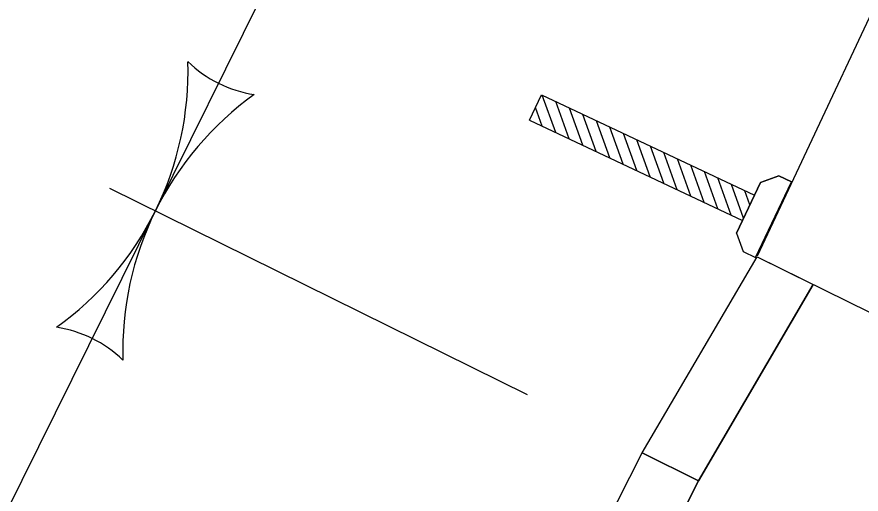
# Model space of a CAD drawing. Extents: x 14104283 to 14129344, y 8637090 to 8673339.
# Drawn here: x 14118500.09 to 14118545, y 8668519.22 to 8668544.62 of the extents above; entities that cross this region are included whole.
import ezdxf

# ---------------------------------------------------------------- set-up
doc = ezdxf.new("R2010")
doc.units = 0
for name, color, linetype in [('Cell', 7, 'Continuous'), ('Default', 7, 'Continuous'), ('dsnCellElements', 7, 'Continuous'), ('dsnStgShadingPrevPav', 7, 'Continuous'), ('dsnTextFinalPlan', 7, 'Continuous'), ('TC_SubstrataExistingPavement', 7, 'Continuous'), ('Terrain', 7, 'Continuous')]:
    doc.layers.add(name, color=color, linetype=linetype)

# ---------------------------------------------------------------- blocks, each defined once
blk = doc.blocks.new('LT')
at = {"layer": 'dsnCellElements'}
for centre, radius, start, end in [((-3.564, 0), 1.642, 342.2666, 17.7333), ((0, 4.25), 4.25, 241.9275, 270), ((0, -4.25), 4.25, 90, 118.0725)]:
    blk.add_arc(centre, radius, start, end, dxfattribs=at)

msp = doc.modelspace()

# ---------------------------------------------------------------- linework, layer by layer
at = {"layer": 'Cell'}
for p, q in [((14118527.363, 8668539.124), (14118527.996, 8668540.467)), ((14118527.996, 8668540.467), (14118539.327, 8668535.127)), ((14118528.756, 8668538.467), (14118528.045, 8668540.444)), ((14118529.474, 8668538.129), (14118528.764, 8668540.105)), ((14118528.037, 8668538.806), (14118527.681, 8668539.798)), ((14118530.192, 8668537.79), (14118529.482, 8668539.767)), ((14118530.911, 8668537.452), (14118530.2, 8668539.428)), ((14118527.363, 8668539.124), (14118538.694, 8668533.784)), ((14118531.629, 8668537.113), (14118530.919, 8668539.09)), ((14118532.348, 8668536.775), (14118531.637, 8668538.751)), ((14118533.066, 8668536.436), (14118532.356, 8668538.412)), ((14118533.784, 8668536.097), (14118533.074, 8668538.074)), ((14118534.503, 8668535.759), (14118533.792, 8668537.735)), ((14118535.221, 8668535.42), (14118534.511, 8668537.397)), ((14118535.939, 8668535.082), (14118535.229, 8668537.058)), ((14118536.658, 8668534.743), (14118535.947, 8668536.72)), ((14118537.376, 8668534.405), (14118536.666, 8668536.381)), ((14118538.094, 8668534.066), (14118537.384, 8668536.043)), ((14118538.378, 8668533.112), (14118539.644, 8668535.799)), ((14118539.644, 8668535.799), (14118539.327, 8668535.127)), ((14118539.394, 8668531.812), (14118541.293, 8668535.842)), ((14118539.394, 8668531.812), (14118541.293, 8668535.842)), ((14118540.627, 8668536.156), (14118539.644, 8668535.799)), ((14118539.644, 8668535.799), (14118540.627, 8668536.156)), ((14118541.293, 8668535.842), (14118540.627, 8668536.156)), ((14118540.627, 8668536.156), (14118541.293, 8668535.842)), ((14118538.75, 8668533.902), (14118538.103, 8668535.704)), ((14118539.089, 8668534.621), (14118538.821, 8668535.366)), ((14118539.327, 8668535.127), (14118538.694, 8668533.784)), ((14118538.694, 8668533.784), (14118538.378, 8668533.112)), ((14118538.378, 8668533.112), (14118538.728, 8668532.126)), ((14118538.378, 8668533.112), (14118538.728, 8668532.126)), ((14118538.728, 8668532.126), (14118539.394, 8668531.812)), ((14118538.728, 8668532.126), (14118539.394, 8668531.812))]:
    msp.add_line(p, q, dxfattribs=at)
at = {"layer": 'Default'}
msp.add_line((14118536.349, 8668519.931), (14118533.361, 8668521.408), dxfattribs=at)
msp.add_lwpolyline([(14118511.638, 8668478.534), (14118511.638, 8668478.534), (14118533.361, 8668521.408), (14118536.349, 8668519.931), (14118524.577, 8668496.697), (14118514.626, 8668477.056), (14118514.626, 8668477.056)], close=True, dxfattribs=at)
at = {"layer": 'dsnStgShadingPrevPav'}
msp.add_lwpolyline([(14118533.361, 8668521.408), (14118539.467, 8668531.853), (14118542.455, 8668530.376), (14118536.349, 8668519.931)], close=True, dxfattribs=at)
at = {"layer": 'dsnTextFinalPlan'}
for p, q in [((14118507.462, 8668534.291), (14118528.736, 8668577.319)), ((14118505.012, 8668535.502), (14118527.241, 8668524.511)), ((14118486.188, 8668491.262), (14118507.462, 8668534.291))]:
    msp.add_line(p, q, dxfattribs=at)
at = {"layer": 'TC_SubstrataExistingPavement'}
for q in [(14118542.455, 8668530.376), (14118533.361, 8668521.408)]:
    msp.add_line((14118536.349, 8668519.931), q, dxfattribs=at)
for points in [[(14118539.467, 8668531.853), (14118545.447, 8668528.896), (14118550.547, 8668539.762), (14118563.735, 8668567.857), (14118571.181, 8668580.854), (14118586.747, 8668609.708), (14118584.954, 8668610.594)], [(14118514.626, 8668477.056), (14118524.577, 8668496.697), (14118536.349, 8668519.931)]]:
    msp.add_lwpolyline(points, dxfattribs=at)
at = {"layer": 'Terrain'}
msp.add_line((14118533.361, 8668521.408), (14118539.467, 8668531.853), dxfattribs=at)
for points in [[(14118539.49, 8668531.891), (14118557.758, 8668570.811), (14118572.988, 8668598.236), (14118580.771, 8668612.663), (14118593.464, 8668634.096), (14118601.007, 8668645.724), (14118622.27, 8668674.237), (14118629.711, 8668683.08), (14118678.252, 8668774.927)], [(14118511.638, 8668478.534), (14118521.589, 8668498.174), (14118533.361, 8668521.408)]]:
    msp.add_lwpolyline(points, dxfattribs=at)

# ---------------------------------------------------------------- block references
at = {"layer": 'dsnTextFinalPlan'}
for xscale, yscale, rotation in [(3.942400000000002, 3.9424000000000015, -116.30889254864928), (3.942400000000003, 3.9424000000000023, 63.69110745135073)]:
    msp.add_blockref('LT', (14118507.462, 8668534.291), dxfattribs=dict(at, xscale=xscale, yscale=yscale, rotation=rotation))

doc.saveas('drawing.dxf')
